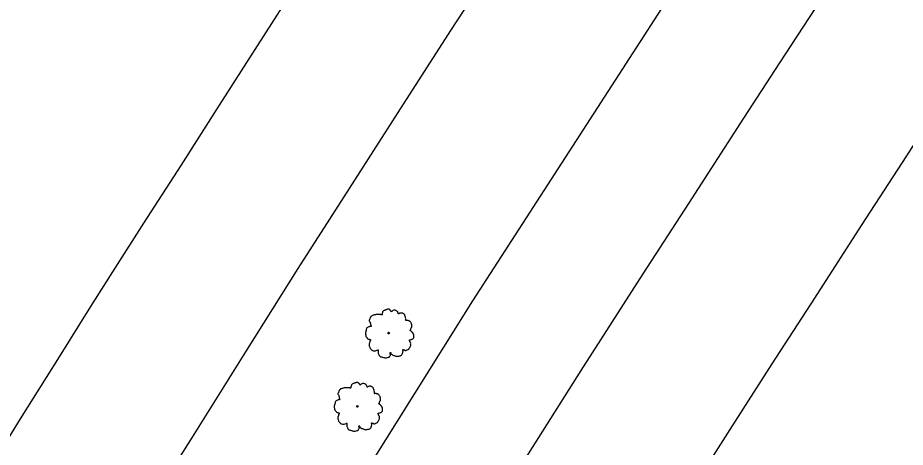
# Model space of a CAD drawing. Extents: x 2161152 to 2175754, y 602179 to 617749.
# Drawn here: x 2162182.3 to 2162381.5, y 604117.6 to 604214.1 of the extents above; entities that cross this region are included whole.
import ezdxf

# ---------------------------------------------------------------- set-up
doc = ezdxf.new("R2010")
doc.units = 0
for name, color, linetype in [('RD_EX_Fence_Other', 7, 'Continuous'), ('RD_EX_Road', 7, 'Continuous'), ('RD_EX_VEG', 7, 'Continuous')]:
    doc.layers.add(name, color=color, linetype=linetype)

msp = doc.modelspace()

# ---------------------------------------------------------------- linework, layer by layer
at = {"layer": 'RD_EX_Fence_Other'}
msp.add_lwpolyline([(2162232.38, 604067.21), (2162284.43, 604150.47), (2162337.26, 604232.38), (2162363.46, 604272.19), (2162397.57, 604323.62), (2162428.9, 604370.18), (2162461.59, 604418.14), (2162486.44, 604453.93), (2162511.5, 604489.58), (2162532.17, 604518.67), (2162568.74, 604569.4), (2162595.2, 604606.09), (2162621.99, 604642.55), (2162649.09, 604678.78), (2162654.18, 604685.5), (2162696.93, 604742.36), (2162714.01, 604764.54), (2162730.82, 604786.76), (2162752.93, 604817.73)], dxfattribs=at)
at = {"layer": 'RD_EX_Road'}
for points in [[(2162542.83, 604482.84), (2162530.86, 604466.08), (2162516.73, 604446.05), (2162501.69, 604424.67), (2162484.17, 604399.35), (2162471.11, 604380.5), (2162455.84, 604358.14), (2162441.11, 604336.62), (2162426.48, 604314.85), (2162413.15, 604294.84), (2162399.25, 604273.98), (2162385.41, 604253.01), (2162372.56, 604233.64), (2162363.93, 604220.26), (2162353.31, 604203.94), (2162345.22, 604191.56), (2162332.85, 604172.34), (2162322.65, 604156.55), (2162308.7, 604134.81), (2162298.32, 604118.32), (2162284.33, 604096.22)], [(2162333.18, 604107.32), (2162342.22, 604121.54), (2162351.67, 604136.31), (2162361.2, 604151.08), (2162371.71, 604167.43), (2162381.89, 604183.04), (2162391.9, 604198.7), (2162400.21, 604211), (2162405.04, 604218.37), (2162411.13, 604227.43), (2162417.61, 604237.3), (2162427.36, 604251.79), (2162438.09, 604267.88), (2162447.86, 604282.44), (2162458.13, 604297.85), (2162468.41, 604312.75), (2162480.16, 604328.74), (2162491.49, 604343.87), (2162502.98, 604358.72), (2162513.78, 604372.52), (2162525.52, 604386.97), (2162536.29, 604400.15), (2162548.08, 604414.69)], [(2162212.37, 604105.25), (2162221.54, 604119.81), (2162233.52, 604138.98), (2162245.27, 604157.77), (2162255.59, 604173.88), (2162267.69, 604192.8), (2162279.54, 604211.25), (2162290.05, 604227.38), (2162300, 604242.67), (2162306.12, 604252.15), (2162313.76, 604263.93), (2162320.57, 604274.25), (2162327.01, 604284.07), (2162337.27, 604299.87), (2162344.19, 604310.21), (2162355.89, 604327.74), (2162367.34, 604344.88)], [(2162322.49, 604340.38), (2162305.12, 604314.19), (2162290.65, 604292.13), (2162272.98, 604265), (2162265.11, 604252.73), (2162255.24, 604237.57), (2162246.07, 604223.49), (2162235.57, 604206.99), (2162227.56, 604194.43), (2162218.96, 604180.92), (2162210.58, 604167.92), (2162204.14, 604157.82), (2162198.64, 604149.2), (2162191.65, 604137.88), (2162182.84, 604123.94), (2162175.52, 604112.15)]]:
    msp.add_lwpolyline(points, dxfattribs=at)
at = {"layer": 'RD_EX_VEG'}
for centre, radius in [((2162265.56, 604143.22), 0.188), ((2162265.55, 604143.21), 0.000075), ((2162258.54, 604126.75), 0.188), ((2162258.53, 604126.74), 0.000075)]:
    msp.add_circle(centre, radius, dxfattribs=at)
for points in [[(2162265.66, 604148.6), (2162265.43, 604148.62), (2162265.19, 604148.54), (2162265, 604148.47), (2162264.83, 604148.41), (2162264.66, 604148.34), (2162264.44, 604148.21), (2162264.27, 604148.06), (2162264.18, 604147.87), (2162264.14, 604147.7), (2162264.1, 604147.49), (2162264.1, 604147.36), (2162264.01, 604147.34), (2162263.9, 604147.36), (2162263.71, 604147.42), (2162263.52, 604147.42), (2162263.33, 604147.42), (2162263.07, 604147.4), (2162262.81, 604147.4), (2162262.6, 604147.36), (2162262.36, 604147.33), (2162262.08, 604147.23), (2162261.81, 604147.14), (2162261.59, 604146.95), (2162261.4, 604146.59), (2162261.31, 604146.33), (2162261.2, 604146.14), (2162261.31, 604145.81), (2162261.44, 604145.54), (2162261.46, 604145.39), (2162261.51, 604145.08), (2162261.59, 604144.91), (2162261.68, 604144.76), (2162261.63, 604144.74), (2162261.35, 604144.7), (2162261.12, 604144.63), (2162260.8, 604144.46), (2162260.63, 604144.29), (2162260.56, 604144.05), (2162260.54, 604143.78), (2162260.47, 604143.63), (2162260.41, 604143.43), (2162260.39, 604143.37), (2162260.35, 604143.13), (2162260.43, 604142.79), (2162260.45, 604142.53), (2162260.54, 604142.36), (2162260.65, 604142.23), (2162260.78, 604142.04), (2162261.08, 604141.87), (2162261.33, 604141.8), (2162261.48, 604141.78), (2162261.35, 604141.4), (2162261.31, 604141.14), (2162261.22, 604140.84), (2162261.22, 604140.78), (2162261.18, 604140.43), (2162261.29, 604140.18), (2162261.35, 604139.9), (2162261.48, 604139.73), (2162261.68, 604139.51), (2162261.93, 604139.34), (2162262.3, 604139.25), (2162262.6, 604139.27), (2162263.03, 604139.4), (2162263.22, 604139.45), (2162263.2, 604139.32), (2162263.22, 604139.04), (2162263.22, 604138.72), (2162263.33, 604138.48), (2162263.41, 604138.27), (2162263.52, 604138.09), (2162263.76, 604137.92), (2162264.06, 604137.86), (2162264.38, 604137.75), (2162264.72, 604137.69), (2162265.09, 604137.67), (2162265.54, 604137.79), (2162265.75, 604137.88), (2162265.83, 604138.01), (2162265.98, 604138.29), (2162265.94, 604138.46), (2162265.96, 604138.91), (2162266.03, 604138.78), (2162266.16, 604138.52), (2162266.54, 604138.29), (2162266.84, 604138.16), (2162267.19, 604138.05), (2162267.42, 604137.99), (2162267.77, 604138.05), (2162268.06, 604138.1), (2162268.34, 604138.2), (2162268.56, 604138.4), (2162268.69, 604138.61), (2162268.73, 604138.82), (2162268.79, 604139.1), (2162268.82, 604139.23)], [(2162268.82, 604139.23), (2162268.77, 604139.36), (2162268.73, 604139.55), (2162268.79, 604139.53), (2162268.92, 604139.49), (2162269.12, 604139.4), (2162269.29, 604139.34), (2162269.54, 604139.36), (2162269.74, 604139.43), (2162270.08, 604139.64), (2162270.29, 604140), (2162270.49, 604140.3), (2162270.55, 604140.54), (2162270.51, 604140.71), (2162270.49, 604141.08), (2162270.34, 604141.27), (2162270.3, 604141.37), (2162270.23, 604141.67), (2162270.29, 604141.7), (2162270.49, 604141.74), (2162270.77, 604141.83), (2162270.98, 604141.93), (2162271.15, 604142.06), (2162271.2, 604142.23), (2162271.19, 604142.53), (2162271.22, 604142.83), (2162271.17, 604142.94), (2162271.09, 604143.05), (2162271.04, 604143.2), (2162270.92, 604143.31), (2162270.85, 604143.43), (2162270.77, 604143.5), (2162270.68, 604143.61), (2162270.55, 604143.71), (2162270.44, 604143.75), (2162270.4, 604143.86), (2162270.51, 604144.01), (2162270.55, 604144.08), (2162270.57, 604144.25), (2162270.74, 604144.51), (2162270.77, 604144.81), (2162270.74, 604145.13), (2162270.7, 604145.34), (2162270.59, 604145.54), (2162270.44, 604145.73), (2162270.34, 604145.86), (2162270.21, 604145.96), (2162269.97, 604146.05), (2162269.78, 604146.09), (2162269.52, 604146.09), (2162269.37, 604146.13), (2162269.39, 604146.16), (2162269.39, 604146.28), (2162269.39, 604146.48), (2162269.33, 604146.82), (2162269.22, 604147.19), (2162269.22, 604147.21), (2162269.14, 604147.4), (2162268.97, 604147.55), (2162268.84, 604147.62), (2162268.69, 604147.72), (2162268.51, 604147.74), (2162268.28, 604147.74), (2162268.07, 604147.7), (2162267.92, 604147.62), (2162267.79, 604147.53), (2162267.74, 604147.64), (2162267.66, 604147.87), (2162267.62, 604147.98), (2162267.51, 604148.11), (2162267.34, 604148.26), (2162267.01, 604148.36), (2162266.54, 604148.3), (2162266.31, 604148.15), (2162266.2, 604148.02), (2162266.16, 604148.11), (2162266.01, 604148.26), (2162265.94, 604148.39), (2162265.81, 604148.49), (2162265.69, 604148.56), (2162265.62, 604148.6)], [(2162258.64, 604132.13), (2162258.41, 604132.15), (2162258.17, 604132.07), (2162257.98, 604132), (2162257.81, 604131.94), (2162257.64, 604131.87), (2162257.42, 604131.73), (2162257.25, 604131.58), (2162257.16, 604131.4), (2162257.12, 604131.23), (2162257.08, 604131.02), (2162257.08, 604130.89), (2162256.99, 604130.87), (2162256.87, 604130.89), (2162256.69, 604130.95), (2162256.5, 604130.95), (2162256.31, 604130.95), (2162256.05, 604130.93), (2162255.79, 604130.93), (2162255.58, 604130.89), (2162255.34, 604130.85), (2162255.06, 604130.76), (2162254.79, 604130.67), (2162254.57, 604130.48), (2162254.38, 604130.12), (2162254.29, 604129.86), (2162254.18, 604129.67), (2162254.29, 604129.34), (2162254.42, 604129.07), (2162254.44, 604128.92), (2162254.49, 604128.6), (2162254.57, 604128.44), (2162254.66, 604128.29), (2162254.61, 604128.27), (2162254.33, 604128.23), (2162254.1, 604128.15), (2162253.78, 604127.99), (2162253.61, 604127.82), (2162253.54, 604127.57), (2162253.52, 604127.31), (2162253.44, 604127.16), (2162253.39, 604126.96), (2162253.37, 604126.9), (2162253.33, 604126.66), (2162253.41, 604126.32), (2162253.43, 604126.06), (2162253.52, 604125.89), (2162253.63, 604125.76), (2162253.76, 604125.57), (2162254.06, 604125.4), (2162254.31, 604125.32), (2162254.46, 604125.31), (2162254.33, 604124.93), (2162254.29, 604124.67), (2162254.19, 604124.37), (2162254.19, 604124.31), (2162254.16, 604123.96), (2162254.27, 604123.71), (2162254.33, 604123.43), (2162254.46, 604123.26), (2162254.66, 604123.04), (2162254.91, 604122.87), (2162255.28, 604122.78), (2162255.58, 604122.79), (2162256.01, 604122.93), (2162256.2, 604122.98), (2162256.18, 604122.85), (2162256.2, 604122.57), (2162256.2, 604122.25), (2162256.31, 604122.01), (2162256.39, 604121.8), (2162256.5, 604121.61), (2162256.74, 604121.45), (2162257.04, 604121.39), (2162257.36, 604121.28), (2162257.7, 604121.22), (2162258.07, 604121.2), (2162258.52, 604121.31), (2162258.73, 604121.41), (2162258.8, 604121.54), (2162258.95, 604121.82), (2162258.92, 604121.99), (2162258.94, 604122.44), (2162259.01, 604122.31), (2162259.14, 604122.04), (2162259.52, 604121.82), (2162259.82, 604121.69), (2162260.17, 604121.58), (2162260.4, 604121.52), (2162260.75, 604121.58), (2162261.03, 604121.63), (2162261.32, 604121.73), (2162261.54, 604121.93), (2162261.67, 604122.14), (2162261.71, 604122.34), (2162261.77, 604122.63), (2162261.8, 604122.76)], [(2162261.8, 604122.76), (2162261.75, 604122.89), (2162261.71, 604123.08), (2162261.77, 604123.06), (2162261.9, 604123.02), (2162262.1, 604122.93), (2162262.27, 604122.87), (2162262.52, 604122.89), (2162262.72, 604122.96), (2162263.06, 604123.17), (2162263.26, 604123.53), (2162263.47, 604123.83), (2162263.53, 604124.07), (2162263.49, 604124.24), (2162263.47, 604124.61), (2162263.32, 604124.8), (2162263.28, 604124.89), (2162263.21, 604125.19), (2162263.26, 604125.23), (2162263.47, 604125.27), (2162263.75, 604125.36), (2162263.96, 604125.46), (2162264.13, 604125.59), (2162264.18, 604125.76), (2162264.16, 604126.06), (2162264.2, 604126.36), (2162264.15, 604126.47), (2162264.07, 604126.58), (2162264.01, 604126.73), (2162263.9, 604126.84), (2162263.83, 604126.96), (2162263.75, 604127.03), (2162263.66, 604127.14), (2162263.53, 604127.24), (2162263.41, 604127.27), (2162263.38, 604127.39), (2162263.49, 604127.54), (2162263.53, 604127.61), (2162263.55, 604127.78), (2162263.71, 604128.04), (2162263.75, 604128.34), (2162263.71, 604128.66), (2162263.68, 604128.87), (2162263.56, 604129.07), (2162263.41, 604129.26), (2162263.32, 604129.39), (2162263.19, 604129.49), (2162262.95, 604129.58), (2162262.76, 604129.62), (2162262.5, 604129.62), (2162262.35, 604129.65), (2162262.37, 604129.69), (2162262.37, 604129.8), (2162262.37, 604130.01), (2162262.31, 604130.35), (2162262.2, 604130.72), (2162262.2, 604130.74), (2162262.12, 604130.93), (2162261.95, 604131.08), (2162261.82, 604131.15), (2162261.67, 604131.25), (2162261.48, 604131.27), (2162261.26, 604131.27), (2162261.05, 604131.23), (2162260.9, 604131.15), (2162260.77, 604131.06), (2162260.72, 604131.17), (2162260.64, 604131.4), (2162260.6, 604131.51), (2162260.49, 604131.64), (2162260.32, 604131.79), (2162259.99, 604131.88), (2162259.52, 604131.83), (2162259.29, 604131.68), (2162259.18, 604131.55), (2162259.14, 604131.64), (2162258.99, 604131.79), (2162258.92, 604131.92), (2162258.79, 604132.02), (2162258.67, 604132.09), (2162258.6, 604132.13)]]:
    msp.add_spline(points, degree=3, dxfattribs=at)

doc.saveas('drawing.dxf')
